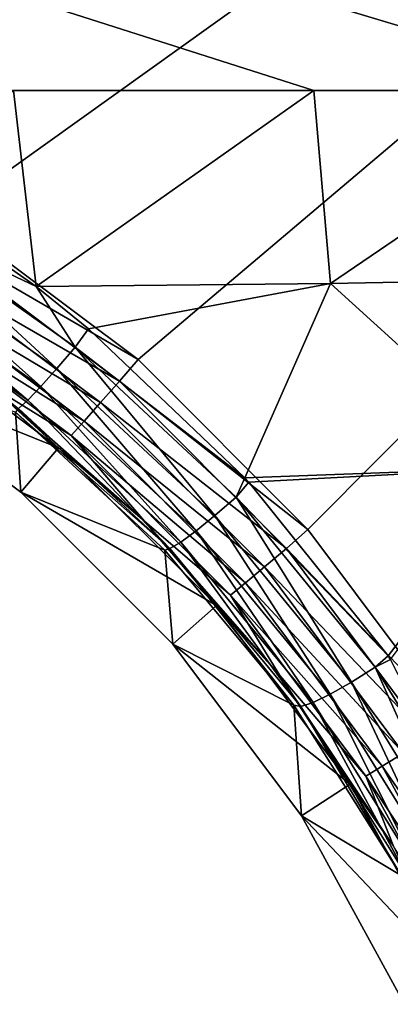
# Model space of a CAD drawing. Header units: metres. Extents: x -109 to 109, y -63 to 140.
# Tile 225 of 480: x -31.15 to -27.49, y 11.49 to 21.24. Entities that reach past the tile are written whole.
import ezdxf

# ---------------------------------------------------------------- set-up
doc = ezdxf.new("R2010")
doc.units = ezdxf.units.M
doc.layers.add('solid_502308_SW0001', color=7, linetype='CONTINUOUS')

msp = doc.modelspace()

# ---------------------------------------------------------------- linework, layer by layer
at = {"layer": 'solid_502308_SW0001'}
for points in [[(34.18816, 20.53858, 17.766043), (36.353371, 21.317671, 17.786057), (-76.5, 35.943851, 18.161783)], [(31.215277, 20.53858, 17.766043), (34.18816, 20.53858, 17.766043), (-76.5, 35.943851, 18.161783)], [(28.242392, 20.53858, 17.766043), (31.215277, 20.53858, 17.766043), (-76.5, 35.943851, 18.161783)], [(25.269508, 20.53858, 17.766043), (28.242392, 20.53858, 17.766043), (-76.5, 35.943851, 18.161783)], [(22.296625, 20.53858, 17.766043), (25.269508, 20.53858, 17.766043), (-76.5, 35.943851, 18.161783)], [(19.323742, 20.53858, 17.766043), (22.296625, 20.53858, 17.766043), (-76.5, 35.943851, 18.161783)], [(16.350859, 20.53858, 17.766043), (19.323742, 20.53858, 17.766043), (-76.5, 35.943851, 18.161783)], [(13.377975, 20.53858, 17.766043), (16.350859, 20.53858, 17.766043), (-76.5, 35.943851, 18.161783)], [(10.405092, 20.53858, 17.766043), (13.377975, 20.53858, 17.766043), (-76.5, 35.943851, 18.161783)], [(7.432209, 20.53858, 17.766043), (10.405092, 20.53858, 17.766043), (-76.5, 35.943851, 18.161783)], [(4.459325, 20.53858, 17.766043), (7.432209, 20.53858, 17.766043), (-76.5, 35.943851, 18.161783)], [(1.486442, 20.53858, 17.766043), (4.459325, 20.53858, 17.766043), (-76.5, 35.943851, 18.161783)], [(-1.486442, 20.53858, 17.766043), (1.486442, 20.53858, 17.766043), (-76.5, 35.943851, 18.161783)], [(-4.459325, 20.53858, 17.766043), (-1.486442, 20.53858, 17.766043), (-76.5, 35.943851, 18.161783)], [(-7.432209, 20.53858, 17.766043), (-4.459325, 20.53858, 17.766043), (-76.5, 35.943851, 18.161783)], [(-10.405092, 20.53858, 17.766043), (-7.432209, 20.53858, 17.766043), (-76.5, 35.943851, 18.161783)], [(-13.377975, 20.53858, 17.766043), (-10.405092, 20.53858, 17.766043), (-76.5, 35.943851, 18.161783)], [(-16.350859, 20.53858, 17.766043), (-13.377975, 20.53858, 17.766043), (-76.5, 35.943851, 18.161783)], [(-19.323742, 20.53858, 17.766043), (-16.350859, 20.53858, 17.766043), (-76.5, 35.943851, 18.161783)], [(-22.296625, 20.53858, 17.766043), (-19.323742, 20.53858, 17.766043), (-76.5, 35.943851, 18.161783)], [(-25.269508, 20.53858, 17.766043), (-22.296625, 20.53858, 17.766043), (-76.5, 35.943851, 18.161783)], [(-28.242392, 20.53858, 17.766043), (-25.269508, 20.53858, 17.766043), (-76.5, 35.943851, 18.161783)], [(-31.215277, 20.53858, 17.766043), (-28.242392, 20.53858, 17.766043), (-76.5, 35.943851, 18.161783)], [(-76.5, 21.024673, -17.77853), (-76.5, 35.943851, -18.161783), (-8.65567, 35.943851, -18.161783)], [(-74.365692, 21.152267, -17.781807), (-76.5, 21.024673, -17.77853), (-8.65567, 35.943851, -18.161783)], [(-74.275269, 21.162558, -17.782072), (-74.365692, 21.152267, -17.781807), (-8.65567, 35.943851, -18.161783)], [(-72.027893, 21.481852, -17.790274), (-74.275269, 21.162558, -17.782072), (-8.65567, 35.943851, -18.161783)], [(-33.974323, 20.442659, -17.763578), (-36.203674, 21.274462, -17.784946), (-8.65567, 35.943851, -18.161783)], [(-31.885939, 19.301701, -17.734268), (-33.974323, 20.442659, -17.763578), (-8.65567, 35.943851, -18.161783)], [(-29.981926, 17.875437, -17.69763), (-31.885939, 19.301701, -17.734268), (-8.65567, 35.943851, -18.161783)], [(-28.300684, 16.192972, -17.654409), (-29.981926, 17.875437, -17.69763), (-8.65567, 35.943851, -18.161783)], [(-26.875666, 14.28767, -17.605465), (-28.300684, 16.192972, -17.654409), (-8.65567, 35.943851, -18.161783)], [(-32.24818, 19.48003, 17.718128), (-30.990648, 18.597418, 17.649963), (-31.215277, 20.53858, 17.766043)], [(-30.990648, 18.597418, 17.649963), (-28.242392, 20.53858, 17.766043), (-31.215277, 20.53858, 17.766043)], [(-30.990648, 18.597418, 17.649963), (-28.078369, 18.628294, 17.660715), (-28.242392, 20.53858, 17.766043)], [(-28.078369, 18.628294, 17.660715), (-25.269508, 20.53858, 17.766043), (-28.242392, 20.53858, 17.766043)], [(-28.078369, 18.628294, 17.660715), (-25.141466, 18.683119, 17.673117), (-25.269508, 20.53858, 17.766043)], [(-32.383392, 19.258266, 17.6747), (-30.990648, 18.597418, 17.649963), (-32.24818, 19.48003, 17.718128)], [(-32.531212, 19.022865, 17.556692), (-30.786091, 17.787848, 17.450447), (-32.383392, 19.258266, 17.6747)], [(-32.383392, 19.258266, 17.6747), (-30.60569, 17.999424, 17.568264), (-30.990648, 18.597418, 17.649963)], [(-30.786091, 17.787848, 17.450447), (-30.60569, 17.999424, 17.568264), (-32.383392, 19.258266, 17.6747)], [(-32.036087, 19.067867, -17.69544), (-31.885939, 19.301701, -17.734268), (-29.981926, 17.875437, -17.69763)], [(-32.66098, 18.821289, 17.373074), (-30.945717, 17.608686, 17.267115), (-32.531212, 19.022865, 17.556692)], [(-30.945717, 17.608686, 17.267115), (-30.786091, 17.787848, 17.450447), (-32.531212, 19.022865, 17.556692)], [(-32.191216, 18.829607, -17.580547), (-32.036087, 19.067867, -17.69544), (-30.16481, 17.662746, -17.658731)], [(-30.16481, 17.662746, -17.658731), (-32.036087, 19.067867, -17.69544), (-29.981926, 17.875437, -17.69763)], [(-32.764488, 18.6663, 17.135471), (-31.074457, 17.473286, 17.029877), (-32.66098, 18.821289, 17.373074)], [(-31.074457, 17.473286, 17.029877), (-30.945717, 17.608686, 17.267115), (-32.66098, 18.821289, 17.373074)], [(-32.326366, 18.624163, -17.397358), (-32.191216, 18.829607, -17.580547), (-30.352551, 17.449234, -17.543844)], [(-30.352551, 17.449234, -17.543844), (-32.191216, 18.829607, -17.580547), (-30.16481, 17.662746, -17.658731)], [(-31.164162, 17.390219, 16.753756), (-31.074457, 17.473286, 17.029877), (-32.764488, 18.6663, 17.135471)], [(-30.471821, 18.179737, 17.609831), (-28.078369, 18.628294, 17.660715), (-30.990648, 18.597418, 17.649963)], [(-28.925453, 16.70509, 17.432394), (-28.078369, 18.628294, 17.660715), (-30.471821, 18.179737, 17.609831)], [(-28.925453, 16.70509, 17.432394), (-26.073866, 16.80879, 17.478382), (-28.078369, 18.628294, 17.660715)], [(-26.073866, 16.80879, 17.478382), (-25.141466, 18.683119, 17.673117), (-28.078369, 18.628294, 17.660715)], [(-32.432716, 18.464947, -17.157833), (-32.326366, 18.624163, -17.397358), (-30.515997, 17.26549, -17.360662)], [(-30.515997, 17.26549, -17.360662), (-32.326366, 18.624163, -17.397358), (-30.352551, 17.449234, -17.543844)], [(-30.60569, 17.999424, 17.568264), (-30.471821, 18.179737, 17.609831), (-30.990648, 18.597418, 17.649963)], [(-30.644474, 17.123507, -17.121147), (-32.432716, 18.464947, -17.157833), (-30.515997, 17.26549, -17.360662)], [(-31.445406, 17.617413, -16.857071), (-32.432716, 18.464947, -17.157833), (-30.644474, 17.123507, -17.121147)], [(-32.844166, 17.834711), (-32.53508, 18.324173, -16.576559), (-30.767883, 17.000494, -16.539923)], [(-31.445406, 17.617413, -16.857071), (-30.767883, 17.000494, -16.539923), (-32.53508, 18.324173, -16.576559)], [(-30.60569, 17.999424, 17.568264), (-28.925453, 16.70509, 17.432394), (-30.471821, 18.179737, 17.609831)], [(-30.786091, 17.787848, 17.450447), (-29.22204, 16.330185, 17.268772), (-30.60569, 17.999424, 17.568264)], [(-30.60569, 17.999424, 17.568264), (-29.012369, 16.513042, 17.386206), (-28.925453, 16.70509, 17.432394)], [(-29.22204, 16.330185, 17.268772), (-29.012369, 16.513042, 17.386206), (-30.60569, 17.999424, 17.568264)], [(-30.16481, 17.662746, -17.658731), (-29.981926, 17.875437, -17.69763), (-28.300684, 16.192972, -17.654409)], [(-31.142265, 16.560642), (-32.844166, 17.834711), (-30.767883, 17.000494, -16.539923)], [(-31.194693, 17.353136, 16.456438), (-32.844166, 17.834711), (-31.142265, 16.560642)], [(-30.945717, 17.608686, 17.267115), (-29.408495, 16.178448, 17.086014), (-30.786091, 17.787848, 17.450447)], [(-29.408495, 16.178448, 17.086014), (-29.22204, 16.330185, 17.268772), (-30.786091, 17.787848, 17.450447)], [(-30.352551, 17.449234, -17.543844), (-30.16481, 17.662746, -17.658731), (-28.513309, 16.005274, -17.615423)], [(-28.513309, 16.005274, -17.615423), (-30.16481, 17.662746, -17.658731), (-28.300684, 16.192972, -17.654409)], [(-29.918495, 16.27602, -16.820074), (-30.767883, 17.000494, -16.539923), (-31.445406, 17.617413, -16.857071)], [(-29.918495, 16.27602, -16.820074), (-31.445406, 17.617413, -16.857071), (-30.644474, 17.123507, -17.121147)], [(-31.074457, 17.473286, 17.029877), (-29.559927, 16.067442, 16.849506), (-30.945717, 17.608686, 17.267115)], [(-29.559927, 16.067442, 16.849506), (-29.408495, 16.178448, 17.086014), (-30.945717, 17.608686, 17.267115)], [(-31.164162, 17.390219, 16.753756), (-29.666746, 16.004196, 16.574224), (-31.074457, 17.473286, 17.029877)], [(-29.666746, 16.004196, 16.574224), (-29.559927, 16.067442, 16.849506), (-31.074457, 17.473286, 17.029877)], [(-31.164162, 17.390219, 16.753756), (-31.194693, 17.353136, 16.456438), (-29.666746, 16.004196, 16.574224)], [(-30.515997, 17.26549, -17.360662), (-30.352551, 17.449234, -17.543844), (-28.729746, 15.820909, -17.500542)], [(-28.729746, 15.820909, -17.500542), (-30.352551, 17.449234, -17.543844), (-28.513309, 16.005274, -17.615423)], [(-29.718283, 15.988689, 16.278519), (-31.194693, 17.353136, 16.456438), (-31.142265, 16.560642)], [(-29.666746, 16.004196, 16.574224), (-31.194693, 17.353136, 16.456438), (-29.718283, 15.988689, 16.278519)], [(-30.644474, 17.123507, -17.121147), (-30.515997, 17.26549, -17.360662), (-28.918011, 15.662679, -17.317368)], [(-28.918011, 15.662679, -17.317368), (-30.515997, 17.26549, -17.360662), (-28.729746, 15.820909, -17.500542)], [(-29.065811, 15.540917, -17.077864), (-30.644474, 17.123507, -17.121147), (-28.918011, 15.662679, -17.317368)], [(-29.918495, 16.27602, -16.820074), (-30.644474, 17.123507, -17.121147), (-29.065811, 15.540917, -17.077864)], [(-31.142265, 16.560642), (-30.767883, 17.000494, -16.539923), (-29.207058, 15.438527, -16.496695)], [(-29.918495, 16.27602, -16.820074), (-29.207058, 15.438527, -16.496695), (-30.767883, 17.000494, -16.539923)], [(-28.88442, 16.660446, 17.426216), (-26.073866, 16.80879, 17.478382), (-28.925453, 16.70509, 17.432394)], [(-27.508581, 14.942313, 17.155651), (-26.073866, 16.80879, 17.478382), (-28.88442, 16.660446, 17.426216)], [(-27.508581, 14.942313, 17.155651), (-27.482748, 14.905149, 17.149122), (-26.073866, 16.80879, 17.478382)], [(-29.012369, 16.513042, 17.386206), (-28.88442, 16.660446, 17.426216), (-28.925453, 16.70509, 17.432394)], [(-29.012369, 16.513042, 17.386206), (-27.508581, 14.942313, 17.155651), (-28.88442, 16.660446, 17.426216)], [(-29.639359, 15.057735), (-31.142265, 16.560642), (-29.207058, 15.438527, -16.496695)], [(-29.718283, 15.988689, 16.278519), (-31.142265, 16.560642), (-29.639359, 15.057735)], [(-29.22204, 16.330185, 17.268772), (-27.870535, 14.679898, 17.001343), (-29.012369, 16.513042, 17.386206)], [(-29.012369, 16.513042, 17.386206), (-27.635857, 14.829802, 17.118156), (-27.508581, 14.942313, 17.155651)], [(-27.870535, 14.679898, 17.001343), (-27.635857, 14.829802, 17.118156), (-29.012369, 16.513042, 17.386206)], [(-29.408495, 16.178448, 17.086014), (-28.079662, 14.559919, 16.819519), (-29.22204, 16.330185, 17.268772)], [(-28.079662, 14.559919, 16.819519), (-27.870535, 14.679898, 17.001343), (-29.22204, 16.330185, 17.268772)], [(-28.580088, 14.746768, -16.777899), (-29.207058, 15.438527, -16.496695), (-29.918495, 16.27602, -16.820074)], [(-28.580088, 14.746768, -16.777899), (-29.918495, 16.27602, -16.820074), (-29.065811, 15.540917, -17.077864)], [(-28.513309, 16.005274, -17.615423), (-28.300684, 16.192972, -17.654409), (-26.875666, 14.28767, -17.605465)], [(-29.559927, 16.067442, 16.849506), (-28.249996, 14.477462, 16.584196), (-29.408495, 16.178448, 17.086014)], [(-28.249996, 14.477462, 16.584196), (-28.079662, 14.559919, 16.819519), (-29.408495, 16.178448, 17.086014)], [(-29.666746, 16.004196, 16.574224), (-29.718283, 15.988689, 16.278519), (-28.440357, 14.45178, 16.018257)], [(-29.666746, 16.004196, 16.574224), (-28.370752, 14.437748, 16.31028), (-29.559927, 16.067442, 16.849506)], [(-29.666746, 16.004196, 16.574224), (-28.440357, 14.45178, 16.018257), (-28.370752, 14.437748, 16.31028)], [(-28.370752, 14.437748, 16.31028), (-28.249996, 14.477462, 16.584196), (-29.559927, 16.067442, 16.849506)], [(-28.729746, 15.820909, -17.500542), (-28.513309, 16.005274, -17.615423), (-27.115568, 14.12982, -17.566401)], [(-27.115568, 14.12982, -17.566401), (-28.513309, 16.005274, -17.615423), (-26.875666, 14.28767, -17.605465)], [(-28.440357, 14.45178, 16.018257), (-29.718283, 15.988689, 16.278519), (-29.639359, 15.057735)], [(-28.918011, 15.662679, -17.317368), (-28.729746, 15.820909, -17.500542), (-27.356194, 13.978375, -17.451525)], [(-27.356194, 13.978375, -17.451525), (-28.729746, 15.820909, -17.500542), (-27.115568, 14.12982, -17.566401)], [(-29.065811, 15.540917, -17.077864), (-28.918011, 15.662679, -17.317368), (-27.565294, 13.848912, -17.268362)], [(-27.565294, 13.848912, -17.268362), (-28.918011, 15.662679, -17.317368), (-27.356194, 13.978375, -17.451525)], [(-27.729216, 13.749887, -17.02887), (-29.065811, 15.540917, -17.077864), (-27.565294, 13.848912, -17.268362)], [(-28.580088, 14.746768, -16.777899), (-29.065811, 15.540917, -17.077864), (-27.729216, 13.749887, -17.02887)], [(-29.639359, 15.057735), (-29.207058, 15.438527, -16.496695), (-27.884514, 13.670115, -16.447748)], [(-28.580088, 14.746768, -16.777899), (-27.884514, 13.670115, -16.447748), (-29.207058, 15.438527, -16.496695)], [(-28.365288, 13.355833), (-29.639359, 15.057735), (-27.884514, 13.670115, -16.447748)], [(-28.440357, 14.45178, 16.018257), (-29.639359, 15.057735), (-28.365288, 13.355833)], [(-27.635857, 14.829802, 17.118156), (-27.482748, 14.905149, 17.149122), (-27.508581, 14.942313, 17.155651)], [(-27.870535, 14.679898, 17.001343), (-26.757334, 12.872644, 16.64163), (-27.635857, 14.829802, 17.118156)], [(-27.635857, 14.829802, 17.118156), (-26.502672, 12.986207, 16.757565), (-27.482748, 14.905149, 17.149122)], [(-26.757334, 12.872644, 16.64163), (-26.502672, 12.986207, 16.757565), (-27.635857, 14.829802, 17.118156)], [(-27.453262, 13.056102, -16.731268), (-27.884514, 13.670115, -16.447748), (-28.580088, 14.746768, -16.777899)], [(-27.453262, 13.056102, -16.731268), (-28.580088, 14.746768, -16.777899), (-27.729216, 13.749887, -17.02887)], [(-28.079662, 14.559919, 16.819519), (-26.984085, 12.787832, 16.46113), (-27.870535, 14.679898, 17.001343)], [(-26.984085, 12.787832, 16.46113), (-26.757334, 12.872644, 16.64163), (-27.870535, 14.679898, 17.001343)], [(-28.249996, 14.477462, 16.584196), (-27.168566, 12.737143, 16.227491), (-28.079662, 14.559919, 16.819519)], [(-27.168566, 12.737143, 16.227491), (-26.984085, 12.787832, 16.46113), (-28.079662, 14.559919, 16.819519)], [(-27.376987, 12.766449, 15.667989), (-28.440357, 14.45178, 16.018257), (-28.365288, 13.355833)], [(-28.370752, 14.437748, 16.31028), (-28.440357, 14.45178, 16.018257), (-27.376987, 12.766449, 15.667989)], [(-28.370752, 14.437748, 16.31028), (-27.299091, 12.723784, 15.955509), (-28.249996, 14.477462, 16.584196)], [(-28.370752, 14.437748, 16.31028), (-27.376987, 12.766449, 15.667989), (-27.299091, 12.723784, 15.955509)], [(-27.299091, 12.723784, 15.955509), (-27.168566, 12.737143, 16.227491), (-28.249996, 14.477462, 16.584196)], [(-27.565294, 13.848912, -17.268362), (-27.356194, 13.978375, -17.451525), (-26.25976, 11.959732, -17.397818)], [(-27.729216, 13.749887, -17.02887), (-27.565294, 13.848912, -17.268362), (-26.485298, 11.861658, -17.214661)], [(-26.485298, 11.861658, -17.214661), (-27.565294, 13.848912, -17.268362), (-26.25976, 11.959732, -17.397818)], [(-28.365288, 13.355833), (-27.884514, 13.670115, -16.447748), (-26.827255, 11.731297, -16.394079)], [(-27.453262, 13.056102, -16.731268), (-26.827255, 11.731297, -16.394079), (-27.884514, 13.670115, -16.447748)], [(-26.661825, 11.787366, -16.97518), (-27.729216, 13.749887, -17.02887), (-26.485298, 11.861658, -17.214661)], [(-27.453262, 13.056102, -16.731268), (-27.729216, 13.749887, -17.02887), (-26.661825, 11.787366, -16.97518)], [(-27.346176, 11.48945), (-28.365288, 13.355833), (-26.827255, 11.731297, -16.394079)], [(-27.376987, 12.766449, 15.667989), (-28.365288, 13.355833), (-27.346176, 11.48945)]]:
    msp.add_3dface(points, dxfattribs=at)

doc.saveas('drawing.dxf')
